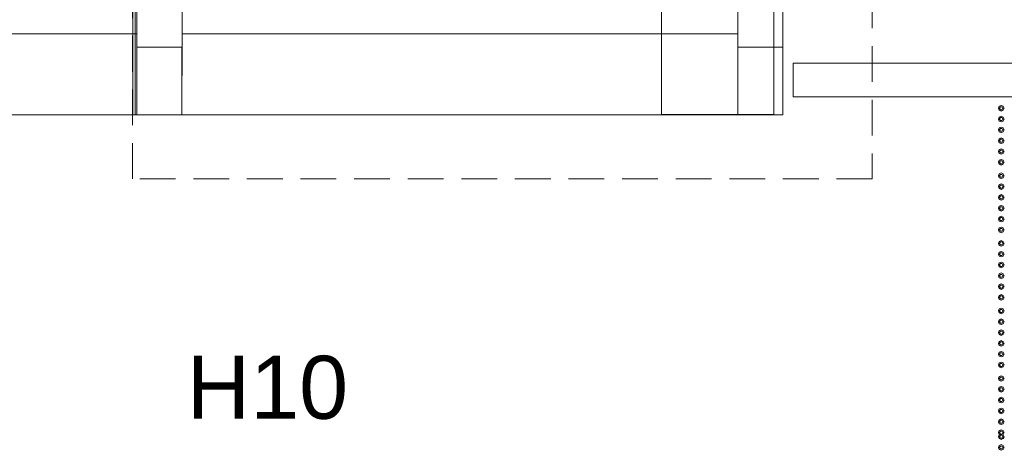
# Model space of a CAD drawing. Header units: millimetres. Extents: x 2 to 902, y -447 to 199.
# Tile 926 of 1056: x 68.82 to 77.57, y 149.74 to 153.57. Entities that reach past the tile are written whole.
import ezdxf

# ---------------------------------------------------------------- set-up
doc = ezdxf.new("R2010")
doc.units = ezdxf.units.MM
doc.header["$MEASUREMENT"] = 0
doc.linetypes.add('HIDDEN2', pattern=[0.47625, 0.3175, -0.15875])
doc.linetypes.add('NULL', pattern=[0])
for name, color, linetype, lineweight in [('DI-Detalhes', 1, 'HIDDEN2', 9), ('IFC-Elemento construtivo genérico-Contorno', 253, 'Continuous', 5), ('IFC-Laje-Contorno', 134, 'Continuous', 5), ('IFC-Parede padrão-Contorno', 44, 'Continuous', 5), ('IFC-Pilar-Contorno', 83, 'Continuous', 5), ('IFC-Viga-Contorno', 66, 'Continuous', 5), ('Textos', 7, 'Continuous', 9)]:
    doc.layers.add(name, color=color, linetype=linetype, lineweight=lineweight)
doc.styles.add('Arial', font='arial.ttf')

msp = doc.modelspace()

# ---------------------------------------------------------------- linework, layer by layer
at = {"layer": 'DI-Detalhes'}
msp.add_lwpolyline([(69.8236, 160.4769), (76.3973, 160.4769), (76.3973, 152.1533), (69.8236, 152.1533), (69.8236, 160.4769)], dxfattribs=at)
at = {"layer": 'IFC-Elemento construtivo genérico-Contorno', "color": 7, "lineweight": 5}
for p, q in [((77.5188, 152.7811), (77.5261, 152.7988)), ((77.5188, 152.7811), (77.5288, 152.7811)), ((77.5188, 152.7811), (77.5261, 152.7634)), ((77.5261, 152.7988), (77.5438, 152.8061)), ((77.5261, 152.7634), (77.5438, 152.7561)), ((77.5288, 152.7811), (77.5363, 152.7941)), ((77.5288, 152.7811), (77.5363, 152.7681)), ((77.5363, 152.7941), (77.5513, 152.7941)), ((77.5363, 152.7681), (77.5513, 152.7681)), ((77.5438, 152.8061), (77.5615, 152.7988)), ((77.5438, 152.7561), (77.5615, 152.7634)), ((77.5513, 152.7941), (77.5588, 152.7811)), ((77.5513, 152.7681), (77.5588, 152.7811)), ((77.5588, 152.7811), (77.5688, 152.7811)), ((77.5615, 152.7988), (77.5688, 152.7811)), ((77.5615, 152.7634), (77.5688, 152.7811)), ((77.5188, 152.6851), (77.5261, 152.7028)), ((77.5188, 152.6851), (77.5288, 152.6851)), ((77.5188, 152.6851), (77.5261, 152.6674)), ((77.5261, 152.7028), (77.5438, 152.7101)), ((77.5288, 152.6851), (77.5363, 152.6981)), ((77.5288, 152.6851), (77.5363, 152.6721)), ((77.5363, 152.6981), (77.5513, 152.6981)), ((77.5363, 152.6721), (77.5513, 152.6721)), ((77.5438, 152.7101), (77.5615, 152.7028)), ((77.5513, 152.6981), (77.5588, 152.6851)), ((77.5513, 152.6721), (77.5588, 152.6851)), ((77.5588, 152.6851), (77.5688, 152.6851)), ((77.5615, 152.7028), (77.5688, 152.6851)), ((77.5615, 152.6674), (77.5688, 152.6851)), ((77.5188, 152.5891), (77.5261, 152.6068)), ((77.5188, 152.5891), (77.5288, 152.5891)), ((77.5188, 152.5891), (77.5261, 152.5714)), ((77.5261, 152.6674), (77.5438, 152.6601)), ((77.5261, 152.6068), (77.5438, 152.6141)), ((77.5288, 152.5891), (77.5363, 152.6021)), ((77.5288, 152.5891), (77.5363, 152.5761)), ((77.5363, 152.6021), (77.5513, 152.6021)), ((77.5438, 152.6601), (77.5615, 152.6674)), ((77.5438, 152.6141), (77.5615, 152.6068)), ((77.5513, 152.6021), (77.5588, 152.5891)), ((77.5513, 152.5761), (77.5588, 152.5891)), ((77.5588, 152.5891), (77.5688, 152.5891)), ((77.5615, 152.6068), (77.5688, 152.5891)), ((77.5615, 152.5714), (77.5688, 152.5891)), ((77.5188, 152.4931), (77.5261, 152.5108)), ((77.5261, 152.5714), (77.5438, 152.5641)), ((77.5261, 152.5108), (77.5438, 152.5181)), ((77.5288, 152.4931), (77.5363, 152.5061)), ((77.5363, 152.5761), (77.5513, 152.5761)), ((77.5363, 152.5061), (77.5513, 152.5061)), ((77.5438, 152.5641), (77.5615, 152.5714)), ((77.5438, 152.5181), (77.5615, 152.5108)), ((77.5513, 152.5061), (77.5588, 152.4931)), ((77.5615, 152.5108), (77.5688, 152.4931)), ((77.5188, 152.4931), (77.5288, 152.4931)), ((77.5188, 152.4931), (77.5261, 152.4754)), ((77.5188, 152.3971), (77.5261, 152.4148)), ((77.5261, 152.4754), (77.5438, 152.4681)), ((77.5261, 152.4148), (77.5438, 152.4221)), ((77.5288, 152.4931), (77.5363, 152.4801)), ((77.5288, 152.3971), (77.5363, 152.4101)), ((77.5363, 152.4801), (77.5513, 152.4801)), ((77.5363, 152.4101), (77.5513, 152.4101)), ((77.5438, 152.4681), (77.5615, 152.4754)), ((77.5438, 152.4221), (77.5615, 152.4148)), ((77.5513, 152.4801), (77.5588, 152.4931)), ((77.5513, 152.4101), (77.5588, 152.3971)), ((77.5588, 152.4931), (77.5688, 152.4931)), ((77.5615, 152.4754), (77.5688, 152.4931)), ((77.5615, 152.4148), (77.5688, 152.3971)), ((77.5188, 152.3971), (77.5288, 152.3971)), ((77.5188, 152.3971), (77.5261, 152.3794)), ((77.5261, 152.3794), (77.5438, 152.3721)), ((77.5261, 152.3188), (77.5438, 152.3261)), ((77.5288, 152.3971), (77.5363, 152.3841)), ((77.5363, 152.3841), (77.5513, 152.3841)), ((77.5438, 152.3721), (77.5615, 152.3794)), ((77.5438, 152.3261), (77.5615, 152.3188)), ((77.5513, 152.3841), (77.5588, 152.3971)), ((77.5588, 152.3971), (77.5688, 152.3971)), ((77.5615, 152.3794), (77.5688, 152.3971)), ((77.5188, 152.3011), (77.5261, 152.3188)), ((77.5188, 152.3011), (77.5288, 152.3011)), ((77.5188, 152.3011), (77.5261, 152.2834)), ((77.5261, 152.2834), (77.5438, 152.2761)), ((77.5288, 152.3011), (77.5363, 152.3141)), ((77.5288, 152.3011), (77.5363, 152.2881)), ((77.5363, 152.3141), (77.5513, 152.3141)), ((77.5363, 152.2881), (77.5513, 152.2881)), ((77.5438, 152.2761), (77.5615, 152.2834)), ((77.5513, 152.3141), (77.5588, 152.3011)), ((77.5513, 152.2881), (77.5588, 152.3011)), ((77.5588, 152.3011), (77.5688, 152.3011)), ((77.5615, 152.3188), (77.5688, 152.3011)), ((77.5615, 152.2834), (77.5688, 152.3011)), ((77.5188, 152.1811), (77.5261, 152.1988)), ((77.5188, 152.1811), (77.5288, 152.1811)), ((77.5188, 152.1811), (77.5261, 152.1634)), ((77.5261, 152.1988), (77.5438, 152.2061)), ((77.5261, 152.1634), (77.5438, 152.1561)), ((77.5288, 152.1811), (77.5363, 152.1941)), ((77.5288, 152.1811), (77.5363, 152.1681)), ((77.5363, 152.1941), (77.5513, 152.1941)), ((77.5363, 152.1681), (77.5513, 152.1681)), ((77.5438, 152.2061), (77.5615, 152.1988)), ((77.5438, 152.1561), (77.5615, 152.1634)), ((77.5513, 152.1941), (77.5588, 152.1811)), ((77.5513, 152.1681), (77.5588, 152.1811)), ((77.5588, 152.1811), (77.5688, 152.1811)), ((77.5615, 152.1988), (77.5688, 152.1811)), ((77.5615, 152.1634), (77.5688, 152.1811)), ((77.5188, 152.0851), (77.5261, 152.1028)), ((77.5188, 152.0851), (77.5288, 152.0851)), ((77.5188, 152.0851), (77.5261, 152.0674)), ((77.5261, 152.1028), (77.5438, 152.1101)), ((77.5261, 152.0674), (77.5438, 152.0601)), ((77.5288, 152.0851), (77.5363, 152.0981)), ((77.5288, 152.0851), (77.5363, 152.0721)), ((77.5363, 152.0981), (77.5513, 152.0981)), ((77.5363, 152.0721), (77.5513, 152.0721)), ((77.5438, 152.1101), (77.5615, 152.1028)), ((77.5438, 152.0601), (77.5615, 152.0674)), ((77.5513, 152.0981), (77.5588, 152.0851)), ((77.5513, 152.0721), (77.5588, 152.0851)), ((77.5588, 152.0851), (77.5688, 152.0851)), ((77.5615, 152.1028), (77.5688, 152.0851)), ((77.5615, 152.0674), (77.5688, 152.0851)), ((77.5188, 151.9891), (77.5261, 152.0068)), ((77.5188, 151.9891), (77.5288, 151.9891)), ((77.5188, 151.9891), (77.5261, 151.9714)), ((77.5261, 152.0068), (77.5438, 152.0141)), ((77.5261, 151.9714), (77.5438, 151.9641)), ((77.5288, 151.9891), (77.5363, 152.0021)), ((77.5288, 151.9891), (77.5363, 151.9761)), ((77.5363, 152.0021), (77.5513, 152.0021)), ((77.5363, 151.9761), (77.5513, 151.9761)), ((77.5438, 152.0141), (77.5615, 152.0068)), ((77.5438, 151.9641), (77.5615, 151.9714)), ((77.5513, 152.0021), (77.5588, 151.9891)), ((77.5513, 151.9761), (77.5588, 151.9891)), ((77.5588, 151.9891), (77.5688, 151.9891)), ((77.5615, 152.0068), (77.5688, 151.9891)), ((77.5615, 151.9714), (77.5688, 151.9891)), ((77.5188, 151.8931), (77.5261, 151.9108)), ((77.5188, 151.8931), (77.5288, 151.8931)), ((77.5188, 151.8931), (77.5261, 151.8754)), ((77.5261, 151.9108), (77.5438, 151.9181)), ((77.5288, 151.8931), (77.5363, 151.9061)), ((77.5288, 151.8931), (77.5363, 151.8801)), ((77.5363, 151.9061), (77.5513, 151.9061)), ((77.5438, 151.9181), (77.5615, 151.9108)), ((77.5513, 151.9061), (77.5588, 151.8931)), ((77.5513, 151.8801), (77.5588, 151.8931)), ((77.5588, 151.8931), (77.5688, 151.8931)), ((77.5615, 151.9108), (77.5688, 151.8931)), ((77.5615, 151.8754), (77.5688, 151.8931)), ((77.5188, 151.7971), (77.5261, 151.8148)), ((77.5188, 151.7971), (77.5288, 151.7971)), ((77.5188, 151.7971), (77.5261, 151.7794)), ((77.5261, 151.8754), (77.5438, 151.8681)), ((77.5261, 151.8148), (77.5438, 151.8221)), ((77.5288, 151.7971), (77.5363, 151.8101)), ((77.5288, 151.7971), (77.5363, 151.7841)), ((77.5363, 151.8801), (77.5513, 151.8801)), ((77.5363, 151.8101), (77.5513, 151.8101)), ((77.5438, 151.8681), (77.5615, 151.8754)), ((77.5438, 151.8221), (77.5615, 151.8148)), ((77.5513, 151.8101), (77.5588, 151.7971)), ((77.5513, 151.7841), (77.5588, 151.7971)), ((77.5588, 151.7971), (77.5688, 151.7971)), ((77.5615, 151.8148), (77.5688, 151.7971)), ((77.5615, 151.7794), (77.5688, 151.7971)), ((77.5188, 151.7011), (77.5261, 151.7188)), ((77.5261, 151.7794), (77.5438, 151.7721)), ((77.5261, 151.7188), (77.5438, 151.7261)), ((77.5288, 151.7011), (77.5363, 151.7141)), ((77.5363, 151.7841), (77.5513, 151.7841)), ((77.5363, 151.7141), (77.5513, 151.7141)), ((77.5438, 151.7721), (77.5615, 151.7794)), ((77.5438, 151.7261), (77.5615, 151.7188)), ((77.5513, 151.7141), (77.5588, 151.7011)), ((77.5615, 151.7188), (77.5688, 151.7011)), ((77.5188, 151.7011), (77.5288, 151.7011)), ((77.5188, 151.7011), (77.5261, 151.6834)), ((77.5261, 151.6834), (77.5438, 151.6761)), ((77.5288, 151.7011), (77.5363, 151.6881)), ((77.5363, 151.6881), (77.5513, 151.6881)), ((77.5438, 151.6761), (77.5615, 151.6834)), ((77.5513, 151.6881), (77.5588, 151.7011)), ((77.5588, 151.7011), (77.5688, 151.7011)), ((77.5615, 151.6834), (77.5688, 151.7011)), ((77.5188, 151.5811), (77.5261, 151.5988)), ((77.5188, 151.5811), (77.5288, 151.5811)), ((77.5188, 151.5811), (77.5261, 151.5634)), ((77.5261, 151.5988), (77.5438, 151.6061)), ((77.5261, 151.5634), (77.5438, 151.5561)), ((77.5288, 151.5811), (77.5363, 151.5941)), ((77.5288, 151.5811), (77.5363, 151.5681)), ((77.5363, 151.5941), (77.5513, 151.5941)), ((77.5363, 151.5681), (77.5513, 151.5681)), ((77.5438, 151.6061), (77.5615, 151.5988)), ((77.5438, 151.5561), (77.5615, 151.5634)), ((77.5513, 151.5941), (77.5588, 151.5811)), ((77.5513, 151.5681), (77.5588, 151.5811)), ((77.5588, 151.5811), (77.5688, 151.5811)), ((77.5615, 151.5988), (77.5688, 151.5811)), ((77.5615, 151.5634), (77.5688, 151.5811)), ((77.5188, 151.4851), (77.5261, 151.5028)), ((77.5188, 151.4851), (77.5288, 151.4851)), ((77.5188, 151.4851), (77.5261, 151.4674)), ((77.5261, 151.5028), (77.5438, 151.5101)), ((77.5261, 151.4674), (77.5438, 151.4601)), ((77.5288, 151.4851), (77.5363, 151.4981)), ((77.5288, 151.4851), (77.5363, 151.4721)), ((77.5363, 151.4981), (77.5513, 151.4981)), ((77.5363, 151.4721), (77.5513, 151.4721)), ((77.5438, 151.5101), (77.5615, 151.5028)), ((77.5438, 151.4601), (77.5615, 151.4674)), ((77.5513, 151.4981), (77.5588, 151.4851)), ((77.5513, 151.4721), (77.5588, 151.4851)), ((77.5588, 151.4851), (77.5688, 151.4851)), ((77.5615, 151.5028), (77.5688, 151.4851)), ((77.5615, 151.4674), (77.5688, 151.4851)), ((77.5188, 151.3891), (77.5261, 151.4068)), ((77.5188, 151.3891), (77.5288, 151.3891)), ((77.5188, 151.3891), (77.5261, 151.3714)), ((77.5261, 151.4068), (77.5438, 151.4141)), ((77.5261, 151.3714), (77.5438, 151.3641)), ((77.5288, 151.3891), (77.5363, 151.4021)), ((77.5288, 151.3891), (77.5363, 151.3761)), ((77.5363, 151.4021), (77.5513, 151.4021)), ((77.5363, 151.3761), (77.5513, 151.3761)), ((77.5438, 151.4141), (77.5615, 151.4068)), ((77.5438, 151.3641), (77.5615, 151.3714)), ((77.5513, 151.4021), (77.5588, 151.3891)), ((77.5513, 151.3761), (77.5588, 151.3891)), ((77.5588, 151.3891), (77.5688, 151.3891)), ((77.5615, 151.4068), (77.5688, 151.3891)), ((77.5615, 151.3714), (77.5688, 151.3891)), ((77.5188, 151.2931), (77.5261, 151.3108)), ((77.5188, 151.2931), (77.5288, 151.2931)), ((77.5188, 151.2931), (77.5261, 151.2754)), ((77.5261, 151.3108), (77.5438, 151.3181)), ((77.5261, 151.2754), (77.5438, 151.2681)), ((77.5288, 151.2931), (77.5363, 151.3061)), ((77.5288, 151.2931), (77.5363, 151.2801)), ((77.5363, 151.3061), (77.5513, 151.3061)), ((77.5363, 151.2801), (77.5513, 151.2801)), ((77.5438, 151.3181), (77.5615, 151.3108)), ((77.5438, 151.2681), (77.5615, 151.2754)), ((77.5513, 151.3061), (77.5588, 151.2931)), ((77.5513, 151.2801), (77.5588, 151.2931)), ((77.5588, 151.2931), (77.5688, 151.2931)), ((77.5615, 151.3108), (77.5688, 151.2931)), ((77.5615, 151.2754), (77.5688, 151.2931)), ((77.5188, 151.1971), (77.5261, 151.2148)), ((77.5188, 151.1971), (77.5288, 151.1971)), ((77.5188, 151.1971), (77.5261, 151.1794)), ((77.5261, 151.2148), (77.5438, 151.2221)), ((77.5288, 151.1971), (77.5363, 151.2101)), ((77.5288, 151.1971), (77.5363, 151.1841)), ((77.5363, 151.2101), (77.5513, 151.2101)), ((77.5363, 151.1841), (77.5513, 151.1841)), ((77.5438, 151.2221), (77.5615, 151.2148)), ((77.5513, 151.2101), (77.5588, 151.1971)), ((77.5513, 151.1841), (77.5588, 151.1971)), ((77.5588, 151.1971), (77.5688, 151.1971)), ((77.5615, 151.2148), (77.5688, 151.1971)), ((77.5615, 151.1794), (77.5688, 151.1971)), ((77.5188, 151.1011), (77.5261, 151.1188)), ((77.5188, 151.1011), (77.5288, 151.1011)), ((77.5188, 151.1011), (77.5261, 151.0834)), ((77.5261, 151.1794), (77.5438, 151.1721)), ((77.5261, 151.1188), (77.5438, 151.1261)), ((77.5288, 151.1011), (77.5363, 151.1141)), ((77.5288, 151.1011), (77.5363, 151.0881)), ((77.5363, 151.1141), (77.5513, 151.1141)), ((77.5438, 151.1721), (77.5615, 151.1794)), ((77.5438, 151.1261), (77.5615, 151.1188)), ((77.5513, 151.1141), (77.5588, 151.1011)), ((77.5513, 151.0881), (77.5588, 151.1011)), ((77.5588, 151.1011), (77.5688, 151.1011)), ((77.5615, 151.1188), (77.5688, 151.1011)), ((77.5615, 151.0834), (77.5688, 151.1011)), ((77.5261, 151.0834), (77.5438, 151.0761)), ((77.5363, 151.0881), (77.5513, 151.0881)), ((77.5438, 151.0761), (77.5615, 151.0834)), ((77.5188, 150.9811), (77.5261, 150.9988)), ((77.5188, 150.9811), (77.5288, 150.9811)), ((77.5188, 150.9811), (77.5261, 150.9634)), ((77.5261, 150.9988), (77.5438, 151.0061)), ((77.5261, 150.9634), (77.5438, 150.9561)), ((77.5288, 150.9811), (77.5363, 150.9941)), ((77.5288, 150.9811), (77.5363, 150.9681)), ((77.5363, 150.9941), (77.5513, 150.9941)), ((77.5363, 150.9681), (77.5513, 150.9681)), ((77.5438, 151.0061), (77.5615, 150.9988)), ((77.5438, 150.9561), (77.5615, 150.9634)), ((77.5513, 150.9941), (77.5588, 150.9811)), ((77.5513, 150.9681), (77.5588, 150.9811)), ((77.5588, 150.9811), (77.5688, 150.9811)), ((77.5615, 150.9988), (77.5688, 150.9811)), ((77.5615, 150.9634), (77.5688, 150.9811)), ((77.5188, 150.8851), (77.5261, 150.9028)), ((77.5188, 150.8851), (77.5288, 150.8851)), ((77.5188, 150.8851), (77.5261, 150.8674)), ((77.5261, 150.9028), (77.5438, 150.9101)), ((77.5261, 150.8674), (77.5438, 150.8601)), ((77.5288, 150.8851), (77.5363, 150.8981)), ((77.5288, 150.8851), (77.5363, 150.8721)), ((77.5363, 150.8981), (77.5513, 150.8981)), ((77.5363, 150.8721), (77.5513, 150.8721)), ((77.5438, 150.9101), (77.5615, 150.9028)), ((77.5438, 150.8601), (77.5615, 150.8674)), ((77.5513, 150.8981), (77.5588, 150.8851)), ((77.5513, 150.8721), (77.5588, 150.8851)), ((77.5588, 150.8851), (77.5688, 150.8851)), ((77.5615, 150.9028), (77.5688, 150.8851)), ((77.5615, 150.8674), (77.5688, 150.8851)), ((77.5188, 150.7891), (77.5261, 150.8068)), ((77.5188, 150.7891), (77.5288, 150.7891)), ((77.5188, 150.7891), (77.5261, 150.7714)), ((77.5261, 150.8068), (77.5438, 150.8141)), ((77.5261, 150.7714), (77.5438, 150.7641)), ((77.5288, 150.7891), (77.5363, 150.8021)), ((77.5288, 150.7891), (77.5363, 150.7761)), ((77.5363, 150.8021), (77.5513, 150.8021)), ((77.5363, 150.7761), (77.5513, 150.7761)), ((77.5438, 150.8141), (77.5615, 150.8068)), ((77.5438, 150.7641), (77.5615, 150.7714)), ((77.5513, 150.8021), (77.5588, 150.7891)), ((77.5513, 150.7761), (77.5588, 150.7891)), ((77.5588, 150.7891), (77.5688, 150.7891)), ((77.5615, 150.8068), (77.5688, 150.7891)), ((77.5615, 150.7714), (77.5688, 150.7891)), ((77.5188, 150.6931), (77.5261, 150.7108)), ((77.5188, 150.6931), (77.5288, 150.6931)), ((77.5188, 150.6931), (77.5261, 150.6754)), ((77.5261, 150.7108), (77.5438, 150.7181)), ((77.5261, 150.6754), (77.5438, 150.6681)), ((77.5288, 150.6931), (77.5363, 150.7061)), ((77.5288, 150.6931), (77.5363, 150.6801)), ((77.5363, 150.7061), (77.5513, 150.7061)), ((77.5363, 150.6801), (77.5513, 150.6801)), ((77.5438, 150.7181), (77.5615, 150.7108)), ((77.5438, 150.6681), (77.5615, 150.6754)), ((77.5513, 150.7061), (77.5588, 150.6931)), ((77.5513, 150.6801), (77.5588, 150.6931)), ((77.5588, 150.6931), (77.5688, 150.6931)), ((77.5615, 150.7108), (77.5688, 150.6931)), ((77.5615, 150.6754), (77.5688, 150.6931)), ((77.5188, 150.5971), (77.5261, 150.6148)), ((77.5188, 150.5971), (77.5288, 150.5971)), ((77.5188, 150.5971), (77.5261, 150.5794)), ((77.5261, 150.6148), (77.5438, 150.6221)), ((77.5261, 150.5794), (77.5438, 150.5721)), ((77.5288, 150.5971), (77.5363, 150.6101)), ((77.5288, 150.5971), (77.5363, 150.5841)), ((77.5363, 150.6101), (77.5513, 150.6101)), ((77.5363, 150.5841), (77.5513, 150.5841)), ((77.5438, 150.6221), (77.5615, 150.6148)), ((77.5438, 150.5721), (77.5615, 150.5794)), ((77.5513, 150.6101), (77.5588, 150.5971)), ((77.5513, 150.5841), (77.5588, 150.5971)), ((77.5588, 150.5971), (77.5688, 150.5971)), ((77.5615, 150.6148), (77.5688, 150.5971)), ((77.5615, 150.5794), (77.5688, 150.5971)), ((77.5188, 150.5011), (77.5261, 150.5188)), ((77.5188, 150.5011), (77.5288, 150.5011)), ((77.5188, 150.5011), (77.5261, 150.4834)), ((77.5261, 150.5188), (77.5438, 150.5261)), ((77.5261, 150.4834), (77.5438, 150.4761)), ((77.5288, 150.5011), (77.5363, 150.5141)), ((77.5288, 150.5011), (77.5363, 150.4881)), ((77.5363, 150.5141), (77.5513, 150.5141)), ((77.5363, 150.4881), (77.5513, 150.4881)), ((77.5438, 150.5261), (77.5615, 150.5188)), ((77.5438, 150.4761), (77.5615, 150.4834)), ((77.5513, 150.5141), (77.5588, 150.5011)), ((77.5513, 150.4881), (77.5588, 150.5011)), ((77.5588, 150.5011), (77.5688, 150.5011)), ((77.5615, 150.5188), (77.5688, 150.5011)), ((77.5615, 150.4834), (77.5688, 150.5011)), ((77.5188, 150.3811), (77.5261, 150.3988)), ((77.5261, 150.3988), (77.5438, 150.4061)), ((77.5438, 150.4061), (77.5615, 150.3988)), ((77.5615, 150.3988), (77.5688, 150.3811)), ((77.5188, 150.3811), (77.5288, 150.3811)), ((77.5188, 150.3811), (77.5261, 150.3634)), ((77.5261, 150.3634), (77.5438, 150.3561)), ((77.5261, 150.3028), (77.5438, 150.3101)), ((77.5288, 150.3811), (77.5363, 150.3941)), ((77.5288, 150.3811), (77.5363, 150.3681)), ((77.5363, 150.3941), (77.5513, 150.3941)), ((77.5363, 150.3681), (77.5513, 150.3681)), ((77.5438, 150.3561), (77.5615, 150.3634)), ((77.5438, 150.3101), (77.5615, 150.3028)), ((77.5513, 150.3941), (77.5588, 150.3811)), ((77.5513, 150.3681), (77.5588, 150.3811)), ((77.5588, 150.3811), (77.5688, 150.3811)), ((77.5615, 150.3634), (77.5688, 150.3811)), ((77.5188, 150.2851), (77.5261, 150.3028)), ((77.5188, 150.2851), (77.5288, 150.2851)), ((77.5188, 150.2851), (77.5261, 150.2674)), ((77.5261, 150.2674), (77.5438, 150.2601)), ((77.5288, 150.2851), (77.5363, 150.2981)), ((77.5288, 150.2851), (77.5363, 150.2721)), ((77.5363, 150.2981), (77.5513, 150.2981)), ((77.5363, 150.2721), (77.5513, 150.2721)), ((77.5438, 150.2601), (77.5615, 150.2674)), ((77.5513, 150.2981), (77.5588, 150.2851)), ((77.5513, 150.2721), (77.5588, 150.2851)), ((77.5588, 150.2851), (77.5688, 150.2851)), ((77.5615, 150.3028), (77.5688, 150.2851)), ((77.5615, 150.2674), (77.5688, 150.2851)), ((77.5188, 150.1891), (77.5261, 150.2068)), ((77.5188, 150.1891), (77.5288, 150.1891)), ((77.5188, 150.1891), (77.5261, 150.1714)), ((77.5261, 150.2068), (77.5438, 150.2141)), ((77.5261, 150.1714), (77.5438, 150.1641)), ((77.5288, 150.1891), (77.5363, 150.2021)), ((77.5288, 150.1891), (77.5363, 150.1761)), ((77.5363, 150.2021), (77.5513, 150.2021)), ((77.5363, 150.1761), (77.5513, 150.1761)), ((77.5438, 150.2141), (77.5615, 150.2068)), ((77.5438, 150.1641), (77.5615, 150.1714)), ((77.5513, 150.2021), (77.5588, 150.1891)), ((77.5513, 150.1761), (77.5588, 150.1891)), ((77.5588, 150.1891), (77.5688, 150.1891)), ((77.5615, 150.2068), (77.5688, 150.1891)), ((77.5615, 150.1714), (77.5688, 150.1891)), ((77.5188, 150.0931), (77.5261, 150.1108)), ((77.5188, 150.0931), (77.5288, 150.0931)), ((77.5188, 150.0931), (77.5261, 150.0754)), ((77.5261, 150.1108), (77.5438, 150.1181)), ((77.5261, 150.0754), (77.5438, 150.0681)), ((77.5288, 150.0931), (77.5363, 150.1061)), ((77.5288, 150.0931), (77.5363, 150.0801)), ((77.5363, 150.1061), (77.5513, 150.1061)), ((77.5363, 150.0801), (77.5513, 150.0801)), ((77.5438, 150.1181), (77.5615, 150.1108)), ((77.5438, 150.0681), (77.5615, 150.0754)), ((77.5513, 150.1061), (77.5588, 150.0931)), ((77.5513, 150.0801), (77.5588, 150.0931)), ((77.5588, 150.0931), (77.5688, 150.0931)), ((77.5615, 150.1108), (77.5688, 150.0931)), ((77.5615, 150.0754), (77.5688, 150.0931)), ((77.5188, 149.9971), (77.5261, 150.0148)), ((77.5188, 149.9971), (77.5288, 149.9971)), ((77.5188, 149.9971), (77.5261, 149.9794)), ((77.5261, 150.0148), (77.5438, 150.0221)), ((77.5261, 149.9794), (77.5438, 149.9721)), ((77.5288, 149.9971), (77.5363, 150.0101)), ((77.5288, 149.9971), (77.5363, 149.9841)), ((77.5363, 150.0101), (77.5513, 150.0101)), ((77.5363, 149.9841), (77.5513, 149.9841)), ((77.5438, 150.0221), (77.5615, 150.0148)), ((77.5438, 149.9721), (77.5615, 149.9794)), ((77.5513, 150.0101), (77.5588, 149.9971)), ((77.5513, 149.9841), (77.5588, 149.9971)), ((77.5588, 149.9971), (77.5688, 149.9971)), ((77.5615, 150.0148), (77.5688, 149.9971)), ((77.5615, 149.9794), (77.5688, 149.9971)), ((77.5188, 149.9011), (77.5261, 149.9188)), ((77.5188, 149.9011), (77.5288, 149.9011)), ((77.5188, 149.9011), (77.5261, 149.8834)), ((77.5188, 149.8644), (77.5261, 149.8821)), ((77.5261, 149.9188), (77.5438, 149.9261)), ((77.5261, 149.8834), (77.5277, 149.8827)), ((77.5261, 149.8821), (77.5277, 149.8827)), ((77.5288, 149.9011), (77.5363, 149.9141)), ((77.5288, 149.9011), (77.5363, 149.8881)), ((77.5288, 149.8644), (77.5363, 149.8774)), ((77.5363, 149.9141), (77.5513, 149.9141)), ((77.5363, 149.8881), (77.5513, 149.8881)), ((77.5363, 149.8774), (77.5513, 149.8774)), ((77.5438, 149.9261), (77.5615, 149.9188)), ((77.5513, 149.9141), (77.5588, 149.9011)), ((77.5513, 149.8881), (77.5588, 149.9011)), ((77.5513, 149.8774), (77.5588, 149.8644)), ((77.5588, 149.9011), (77.5688, 149.9011)), ((77.5599, 149.8827), (77.5615, 149.8834)), ((77.5599, 149.8827), (77.5615, 149.8821)), ((77.5615, 149.9188), (77.5688, 149.9011)), ((77.5615, 149.8834), (77.5688, 149.9011)), ((77.5615, 149.8821), (77.5688, 149.8644)), ((77.5188, 149.8644), (77.5288, 149.8644)), ((77.5188, 149.8644), (77.5261, 149.8467)), ((77.5188, 149.7684), (77.5261, 149.7861)), ((77.5261, 149.8467), (77.5438, 149.8394)), ((77.5261, 149.7861), (77.5438, 149.7934)), ((77.5288, 149.8644), (77.5363, 149.8514)), ((77.5363, 149.8514), (77.5513, 149.8514)), ((77.5438, 149.8394), (77.5615, 149.8467)), ((77.5438, 149.7934), (77.5615, 149.7861)), ((77.5513, 149.8514), (77.5588, 149.8644)), ((77.5588, 149.8644), (77.5688, 149.8644)), ((77.5615, 149.8467), (77.5688, 149.8644)), ((77.5615, 149.7861), (77.5688, 149.7684)), ((77.5188, 149.7684), (77.5288, 149.7684)), ((77.5188, 149.7684), (77.5261, 149.7507)), ((77.5261, 149.7507), (77.5438, 149.7434)), ((77.5288, 149.7684), (77.5363, 149.7814)), ((77.5288, 149.7684), (77.5363, 149.7554)), ((77.5363, 149.7814), (77.5513, 149.7814)), ((77.5363, 149.7554), (77.5513, 149.7554)), ((77.5438, 149.7434), (77.5615, 149.7507)), ((77.5513, 149.7814), (77.5588, 149.7684)), ((77.5513, 149.7554), (77.5588, 149.7684)), ((77.5588, 149.7684), (77.5688, 149.7684)), ((77.5615, 149.7507), (77.5688, 149.7684))]:
    msp.add_line(p, q, dxfattribs=at)
at = {"layer": 'IFC-Laje-Contorno', "color": 7, "lineweight": 5}
for p, q in [((75.5238, 153.323), (75.5238, 158.6973)), ((75.5238, 153.323), (75.5238, 158.6973)), ((69.8476, 152.723), (69.8476, 153.723)), ((69.8476, 152.723), (69.8637, 152.723)), ((70.2637, 152.723), (75.2037, 152.723)), ((74.5238, 152.723), (75.2037, 152.723))]:
    msp.add_line(p, q, dxfattribs=at)
at = {"layer": 'IFC-Parede padrão-Contorno', "color": 7, "lineweight": 5}
for p, q in [((74.5233, 153.5187), (74.5233, 153.9044)), ((75.5233, 153.5187), (75.5233, 153.9044)), ((69.8255, 152.9369), (69.8255, 153.723)), ((74.5238, 153.1822), (74.5238, 153.723)), ((74.5233, 152.7244), (74.5233, 153.5187)), ((75.5233, 152.7244), (75.5233, 153.5187)), ((74.5238, 152.7995), (74.5238, 153.1822)), ((69.8255, 152.723), (69.8255, 152.9369)), ((74.5238, 152.723), (74.5238, 152.7995)), ((67.2238, 152.723), (69.8255, 152.723)), ((69.8255, 152.723), (71.3828, 152.723)), ((71.3828, 152.723), (74.5238, 152.723)), ((74.5233, 152.7244), (74.891, 152.7244)), ((74.891, 152.7244), (75.5233, 152.7244))]:
    msp.add_line(p, q, dxfattribs=at)
at = {"layer": 'IFC-Pilar-Contorno', "color": 7, "lineweight": 5}
for p, q in [((69.8638, 153.323), (69.8638, 153.7258)), ((70.2638, 153.0732), (70.2638, 153.7258)), ((75.2037, 153.323), (75.2037, 153.723)), ((75.6037, 153.0732), (75.6037, 153.723)), ((75.6037, 152.723), (75.6037, 153.723)), ((69.8637, 153.323), (69.9347, 153.323)), ((69.8637, 152.8296), (69.8637, 153.323)), ((69.8637, 153.2165), (69.8637, 153.323)), ((69.8637, 153.323), (70.1927, 153.323)), ((69.9347, 153.323), (70.2637, 153.323)), ((70.1927, 153.323), (70.2638, 153.323)), ((70.2637, 153.2165), (70.2637, 153.323)), ((70.2637, 152.8295), (70.2637, 153.323)), ((75.2037, 153.323), (75.2776, 153.323)), ((75.2037, 152.8339), (75.2037, 153.323)), ((75.2037, 153.1991), (75.2037, 153.323)), ((75.2037, 153.323), (75.5211, 153.323)), ((75.2776, 153.323), (75.6037, 153.323)), ((75.5211, 153.323), (75.6037, 153.323)), ((75.6037, 153.2122), (75.6037, 153.323)), ((75.6037, 152.8469), (75.6037, 153.323)), ((69.8637, 152.723), (69.8637, 153.2165)), ((70.2637, 152.723), (70.2637, 153.2165)), ((75.2037, 152.723), (75.2037, 153.1991)), ((75.6037, 152.723), (75.6037, 153.2122)), ((75.6037, 152.723), (75.6037, 152.8469)), ((69.8637, 152.723), (69.8637, 152.8296)), ((70.2637, 152.723), (70.2637, 152.8295)), ((75.2037, 152.723), (75.2037, 152.8339)), ((69.8637, 152.723), (70.1927, 152.723)), ((70.1927, 152.723), (70.2637, 152.723)), ((70.2637, 152.7258), (70.2638, 152.7258)), ((75.2037, 152.723), (75.5298, 152.723)), ((75.2037, 152.723), (75.2863, 152.723)), ((75.2863, 152.723), (75.6037, 152.723)), ((75.5298, 152.723), (75.6037, 152.723))]:
    msp.add_line(p, q, dxfattribs=at)
at = {"layer": 'IFC-Viga-Contorno', "color": 7, "lineweight": 5}
for p, q in [((59.2612, 153.443), (69.8638, 153.443)), ((66.9102, 153.443), (69.8255, 153.443)), ((70.2638, 153.443), (75.2037, 153.443)), ((75.6941, 152.8825), (75.6941, 153.1825)), ((75.6941, 153.1825), (80.3741, 153.1825)), ((75.6941, 153.1825), (78.1433, 153.1825)), ((75.6941, 152.8825), (75.6941, 153.1825)), ((75.6941, 152.8825), (78.0838, 152.8825)), ((75.6941, 152.8825), (78.0838, 152.8825))]:
    msp.add_line(p, q, dxfattribs=at)

# ---------------------------------------------------------------- texts
at = {"layer": 'Textos', "linetype": 'NULL', "insert": (71.0224, 150.0151), "char_height": 0.56, "width": 2.87, "attachment_point": 8, "line_spacing_factor": 0.6, "style": 'Arial'}
msp.add_mtext('H10', dxfattribs=at)

doc.saveas('drawing.dxf')
